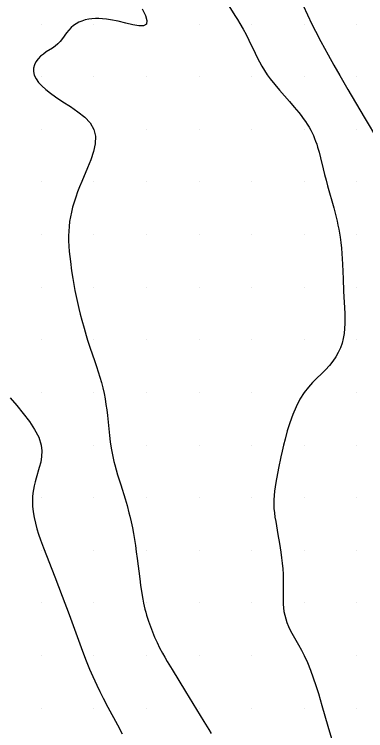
# Model space of a CAD drawing. Extents: x 2602990 to 2605851, y 618069 to 619180.
# Drawn here: x 2604362.4 to 2604395.8, y 618577.9 to 618645.9 of the extents above; entities that cross this region are included whole.
import ezdxf

# ---------------------------------------------------------------- set-up
doc = ezdxf.new("R2010")
doc.units = 0
for name, color, linetype in [('Default', 7, 'Continuous'), ('DTM Contours Major', 7, 'Continuous'), ('DTM Contours Minor', 7, 'Continuous'), ('Exist DTM Scan Elevation Point', 7, 'Continuous')]:
    doc.layers.add(name, color=color, linetype=linetype)

# ---------------------------------------------------------------- blocks, each defined once
blk = doc.blocks.new('POINT_DISPLAY')
at = {"layer": 'Default'}
blk.add_line((0, 0), (0, 0), dxfattribs=at)

msp = doc.modelspace()

# ---------------------------------------------------------------- linework, layer by layer
at = {"layer": 'DTM Contours Major'}
msp.add_lwpolyline([(2604389.882, 618646.783), (2604390.297, 618645.873), (2604390.724, 618644.99), (2604391.051, 618644.342), (2604391.566, 618643.36), (2604392.26, 618642.08), (2604392.8, 618641.108), (2604393.361, 618640.124), (2604394.14, 618638.795), (2604395.691, 618636.173), (2604397.035, 618633.872)], dxfattribs=at)
at = {"layer": 'DTM Contours Minor'}
for points in [[(2604382.655, 618646.98), (2604383.413, 618645.824), (2604383.655, 618645.441), (2604383.888, 618645.058), (2604384.189, 618644.532), (2604384.472, 618644.002), (2604384.741, 618643.463), (2604385.316, 618642.241), (2604385.517, 618641.829), (2604385.729, 618641.417), (2604385.957, 618641.007), (2604386.203, 618640.602), (2604386.47, 618640.198), (2604386.76, 618639.796), (2604387.184, 618639.257), (2604387.637, 618638.719), (2604388.579, 618637.649), (2604389.039, 618637.12), (2604389.474, 618636.598), (2604389.693, 618636.319), (2604389.901, 618636.041), (2604390.096, 618635.763), (2604390.28, 618635.485), (2604390.45, 618635.204), (2604390.608, 618634.921), (2604390.738, 618634.665), (2604390.859, 618634.405), (2604390.971, 618634.141), (2604391.076, 618633.872), (2604391.173, 618633.598), (2604391.265, 618633.318), (2604391.41, 618632.822), (2604391.545, 618632.312), (2604391.8, 618631.255), (2604391.929, 618630.716), (2604392.063, 618630.173), (2604392.203, 618629.645), (2604392.791, 618627.548), (2604392.928, 618627.031), (2604393.024, 618626.649), (2604393.113, 618626.27), (2604393.195, 618625.891), (2604393.271, 618625.514), (2604393.339, 618625.137), (2604393.399, 618624.759), (2604393.468, 618624.242), (2604393.524, 618623.725), (2604393.568, 618623.211), (2604393.603, 618622.701), (2604393.63, 618622.197), (2604393.685, 618620.809), (2604393.731, 618619.613), (2604393.835, 618617.519), (2604393.85, 618617.04), (2604393.851, 618616.56), (2604393.831, 618616.083), (2604393.784, 618615.609), (2604393.703, 618615.142), (2604393.583, 618614.684), (2604393.422, 618614.236), (2604393.222, 618613.799), (2604392.982, 618613.374), (2604392.702, 618612.961), (2604392.383, 618612.561), (2604392.014, 618612.161), (2604391.616, 618611.764), (2604391.203, 618611.36), (2604390.787, 618610.939), (2604390.382, 618610.49), (2604390, 618610), (2604389.587, 618609.352), (2604389.223, 618608.647), (2604388.903, 618607.901), (2604388.622, 618607.129), (2604388.377, 618606.348), (2604388.164, 618605.572), (2604388.02, 618604.99), (2604387.889, 618604.423), (2604387.77, 618603.87), (2604387.558, 618602.814), (2604387.292, 618601.437), (2604387.22, 618601.018), (2604387.161, 618600.607), (2604387.119, 618600.202), (2604387.096, 618599.801), (2604387.097, 618599.39), (2604387.118, 618598.98), (2604387.158, 618598.568), (2604387.212, 618598.154), (2604387.277, 618597.737), (2604387.498, 618596.495), (2604387.645, 618595.659), (2604387.715, 618595.236), (2604387.778, 618594.811), (2604387.845, 618594.287), (2604387.901, 618593.763), (2604387.945, 618593.243), (2604387.975, 618592.729), (2604387.993, 618592.226), (2604387.998, 618591.737), (2604387.974, 618590.482), (2604387.976, 618590.18), (2604387.987, 618589.881), (2604388.017, 618589.528), (2604388.066, 618589.177), (2604388.136, 618588.826), (2604388.229, 618588.476), (2604388.346, 618588.124), (2604388.491, 618587.771), (2604388.697, 618587.347), (2604388.933, 618586.914), (2604389.461, 618586.003), (2604389.734, 618585.515), (2604390, 618585), (2604390.306, 618584.329), (2604390.59, 618583.622), (2604390.854, 618582.889), (2604391.101, 618582.141), (2604391.333, 618581.392), (2604391.668, 618580.243), (2604392.232, 618578.28), (2604392.577, 618577.121)], [(2604374.601, 618646.456), (2604374.901, 618645.829), (2604375.049, 618645.332), (2604375, 618645), (2604374.736, 618644.854), (2604374.29, 618644.849), (2604373.705, 618644.945), (2604373.027, 618645.1), (2604372.301, 618645.272), (2604371.57, 618645.421), (2604371.194, 618645.477), (2604370.83, 618645.514), (2604370.481, 618645.532), (2604370.146, 618645.532), (2604369.827, 618645.512), (2604369.525, 618645.473), (2604369.181, 618645.399), (2604368.864, 618645.298), (2604368.573, 618645.174), (2604368.309, 618645.027), (2604368.069, 618644.86), (2604367.854, 618644.676), (2604367.617, 618644.426), (2604367.407, 618644.162), (2604367.018, 618643.622), (2604366.815, 618643.365), (2604366.592, 618643.128), (2604366.339, 618642.917), (2604366.064, 618642.724), (2604365.487, 618642.357), (2604365.206, 618642.162), (2604364.942, 618641.948), (2604364.705, 618641.702), (2604364.507, 618641.43), (2604364.362, 618641.134), (2604364.279, 618640.819), (2604364.271, 618640.487), (2604364.348, 618640.144), (2604364.508, 618639.81), (2604364.748, 618639.471), (2604365.06, 618639.127), (2604365.438, 618638.78), (2604365.875, 618638.431), (2604366.365, 618638.081), (2604367.063, 618637.626), (2604367.79, 618637.162), (2604368.495, 618636.678), (2604369.132, 618636.164), (2604369.649, 618635.608), (2604370, 618635), (2604370.149, 618634.34), (2604370.125, 618633.631), (2604369.967, 618632.887), (2604369.713, 618632.121), (2604369.401, 618631.346), (2604368.852, 618630.061), (2604368.646, 618629.555), (2604368.453, 618629.057), (2604368.276, 618628.567), (2604368.118, 618628.085), (2604367.98, 618627.61), (2604367.866, 618627.144), (2604367.774, 618626.685), (2604367.702, 618626.231), (2604367.651, 618625.782), (2604367.618, 618625.337), (2604367.602, 618624.895), (2604367.604, 618624.398), (2604367.625, 618623.903), (2604367.661, 618623.411), (2604367.71, 618622.92), (2604367.769, 618622.432), (2604367.89, 618621.571), (2604368.009, 618620.826), (2604368.141, 618620.079), (2604368.212, 618619.703), (2604368.327, 618619.132), (2604368.45, 618618.56), (2604368.58, 618617.991), (2604368.716, 618617.429), (2604368.858, 618616.876), (2604369.069, 618616.103), (2604369.271, 618615.419), (2604369.411, 618614.971), (2604369.633, 618614.307), (2604370.099, 618612.957), (2604370.263, 618612.469), (2604370.424, 618611.97), (2604370.578, 618611.463), (2604370.723, 618610.949), (2604370.855, 618610.429), (2604370.973, 618609.905), (2604371.072, 618609.382), (2604371.156, 618608.859), (2604371.228, 618608.337), (2604371.29, 618607.821), (2604371.493, 618605.897), (2604371.565, 618605.304), (2604371.656, 618604.695), (2604371.71, 618604.38), (2604371.771, 618604.065), (2604371.837, 618603.75), (2604371.909, 618603.434), (2604371.989, 618603.116), (2604372.116, 618602.647), (2604372.255, 618602.172), (2604372.556, 618601.208), (2604372.965, 618599.903), (2604373.158, 618599.246), (2604373.339, 618598.575), (2604373.424, 618598.232), (2604373.547, 618597.696), (2604373.661, 618597.147), (2604373.767, 618596.589), (2604373.864, 618596.022), (2604373.954, 618595.448), (2604374.037, 618594.87), (2604374.123, 618594.219), (2604374.358, 618592.29), (2604374.44, 618591.672), (2604374.558, 618590.888), (2604374.656, 618590.341), (2604374.727, 618589.986), (2604374.792, 618589.696), (2604374.861, 618589.408), (2604374.936, 618589.123), (2604375.015, 618588.839), (2604375.101, 618588.554), (2604375.193, 618588.269), (2604375.37, 618587.765), (2604375.566, 618587.257), (2604375.779, 618586.748), (2604376.01, 618586.24), (2604376.256, 618585.736), (2604376.517, 618585.236), (2604376.737, 618584.84), (2604376.963, 618584.448), (2604377.431, 618583.673), (2604378.722, 618581.584), (2604380.465, 618578.733), (2604380.923, 618577.968), (2604381.145, 618577.584)], [(2604362.047, 618609.489), (2604362.675, 618608.757), (2604363.297, 618608.009), (2604363.876, 618607.251), (2604364.377, 618606.492), (2604364.764, 618605.739), (2604365, 618605), (2604365.063, 618604.451), (2604365.039, 618603.913), (2604364.951, 618603.385), (2604364.82, 618602.866), (2604364.517, 618601.847), (2604364.421, 618601.491), (2604364.338, 618601.137), (2604364.269, 618600.784), (2604364.216, 618600.432), (2604364.18, 618600.08), (2604364.164, 618599.727), (2604364.177, 618599.186), (2604364.232, 618598.644), (2604364.324, 618598.105), (2604364.445, 618597.57), (2604364.59, 618597.041), (2604364.754, 618596.521), (2604364.932, 618596.005), (2604365.219, 618595.239), (2604366.294, 618592.489), (2604366.998, 618590.643), (2604367.645, 618588.904), (2604368.917, 618585.43), (2604369.277, 618584.49), (2604369.599, 618583.701), (2604369.896, 618583.014), (2604370.273, 618582.186), (2604370.565, 618581.576), (2604370.878, 618580.953), (2604371.334, 618580.098), (2604372.25, 618578.411), (2604372.709, 618577.548)]]:
    msp.add_lwpolyline(points, dxfattribs=at)

# ---------------------------------------------------------------- block references
at = {"layer": 'Exist DTM Scan Elevation Point', "xscale": 1.3123333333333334, "yscale": 1.3123333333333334}
for p in [(2604365, 618645), (2604370, 618645), (2604375, 618645), (2604380, 618645), (2604385, 618645), (2604390, 618645), (2604395, 618645), (2604365, 618640), (2604370, 618640), (2604375, 618640), (2604380, 618640), (2604385, 618640), (2604390, 618640), (2604395, 618640), (2604365, 618635), (2604370, 618635), (2604375, 618635), (2604380, 618635), (2604385, 618635), (2604390, 618635), (2604395, 618635), (2604365, 618630), (2604370, 618630), (2604375, 618630), (2604380, 618630), (2604385, 618630), (2604390, 618630), (2604395, 618630), (2604365, 618625), (2604370, 618625), (2604375, 618625), (2604380, 618625), (2604385, 618625), (2604390, 618625), (2604395, 618625), (2604365, 618620), (2604370, 618620), (2604375, 618620), (2604380, 618620), (2604385, 618620), (2604390, 618620), (2604395, 618620), (2604365, 618615), (2604370, 618615), (2604375, 618615), (2604380, 618615), (2604385, 618615), (2604390, 618615), (2604395, 618615), (2604365, 618610), (2604370, 618610), (2604375, 618610), (2604380, 618610), (2604385, 618610), (2604390, 618610), (2604395, 618610), (2604365, 618605), (2604370, 618605), (2604375, 618605), (2604380, 618605), (2604385, 618605), (2604390, 618605), (2604395, 618605), (2604365, 618600), (2604370, 618600), (2604375, 618600), (2604380, 618600), (2604385, 618600), (2604390, 618600), (2604395, 618600), (2604365, 618595), (2604370, 618595), (2604375, 618595), (2604380, 618595), (2604385, 618595), (2604390, 618595), (2604395, 618595), (2604365, 618590), (2604370, 618590), (2604375, 618590), (2604380, 618590), (2604385, 618590), (2604390, 618590), (2604395, 618590), (2604365, 618585), (2604370, 618585), (2604375, 618585), (2604380, 618585), (2604385, 618585), (2604390, 618585), (2604395, 618585), (2604365, 618580), (2604370, 618580), (2604375, 618580), (2604380, 618580), (2604385, 618580), (2604390, 618580), (2604395, 618580)]:
    msp.add_blockref('POINT_DISPLAY', p, dxfattribs=at)

doc.saveas('drawing.dxf')
